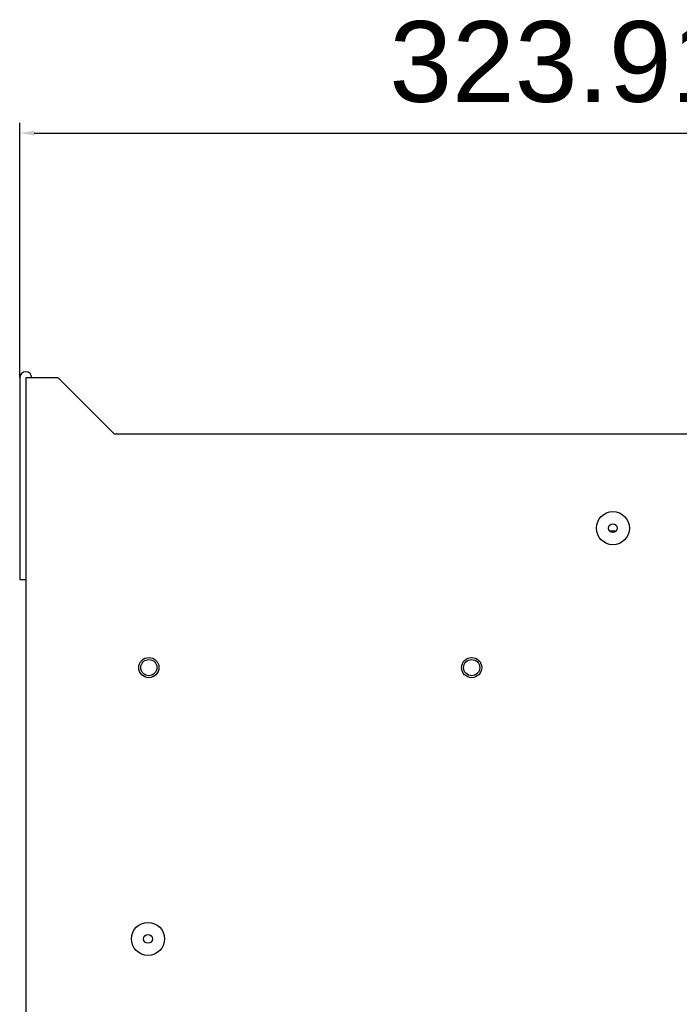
# Model space of a CAD drawing. Header units: millimetres. Extents: x 1117 to 38156, y -1945 to 7303.
# Tile 317 of 656: x 11268 to 11432, y 900 to 1143. Entities that reach past the tile are written whole.
import ezdxf

# ---------------------------------------------------------------- set-up
doc = ezdxf.new("R2010")
doc.units = ezdxf.units.MM
doc.styles.get("Standard").update_dxf_attribs({"font": 'arial.ttf'})
doc.dimstyles.new('DIMSTYLE_1', dxfattribs={"dimtxt": 4.2, "dimasz": 3.6, "dimexe": 2.5, "dimexo": 0, "dimgap": 1.05, "dimtad": 1, "dimdsep": 46, "dimtxsty": 'Standard', "dimblk": '_FILLED', "dimblk1": '_FILLED', "dimblk2": '_FILLED', "dimcen": 0.09, "dimazin": 2, "dimtp": 0.01, "dimtm": 0.01, "dimtfac": 1, "dimtofl": 0, "dimtmove": 0, "dimatfit": 3, "dimldrblk": '_FILLED', "dimfxl": 0, "dimtolj": 1, "dimarcsym": 0})

# ---------------------------------------------------------------- blocks, each defined once
blk = doc.blocks.new('_FILLED')
at = {"color": 0, "linetype": 'ByBlock'}
blk.add_solid([(0, 0), (-1, 0.167), (-1, -0.167)], dxfattribs=at)
blk = doc.blocks.new('*D65')
at = {"color": 0, "linetype": 'Continuous', "lineweight": -2}
for p, q in [((11268.47, 1054.71), (11268.47, 1117.82)), ((11592.38, 916.75), (11592.38, 1117.82)), ((11272.07, 1115.32), (11588.78, 1115.32))]:
    blk.add_line(p, q, dxfattribs=at)
at = {"layer": 'Defpoints', "color": 0, "linetype": 'Continuous'}
for p in [(11592.38, 1115.32), (11268.47, 1054.71), (11592.38, 916.75)]:
    blk.add_point(p, dxfattribs=at)
at = {"color": 0, "linetype": 'Continuous', "lineweight": -2, "xscale": 3.6, "yscale": 3.6, "zscale": 3.6, "rotation": 180}
blk.add_blockref('_FILLED', (11268.47, 1115.32), dxfattribs=at)
at = {"color": 0, "linetype": 'Continuous', "lineweight": -2, "xscale": 3.6, "yscale": 3.6, "zscale": 3.6}
blk.add_blockref('_FILLED', (11592.38, 1115.32), dxfattribs=at)
at = {"color": 0, "linetype": 'Continuous', "insert": (11402.8, 1143.04), "char_height": 20, "width": 16.8, "attachment_point": 2, "line_spacing_factor": 0.9}
blk.add_mtext('\\A1;323.91', dxfattribs=at)

msp = doc.modelspace()

# ---------------------------------------------------------------- linework, layer by layer
at = {"color": 7, "linetype": 'Continuous'}
for p, q in [((11268.466, 1054.713), (11268.466, 1004.713)), ((11269.966, 1054.713), (11269.966, 396.713)), ((11277.966, 1054.713), (11269.966, 1054.713)), ((11277.966, 1054.713), (11291.966, 1040.713)), ((11564.966, 1040.713), (11291.966, 1040.713)), ((11414.601, 1016.808), (11416.332, 1016.808)), ((11268.466, 1004.713), (11269.966, 1004.713))]:
    msp.add_line(p, q, dxfattribs=at)
for centre, radius in [((11415.466, 1017.463), 4.1), ((11415.466, 1017.463), 1.09), ((11300.466, 982.913), 2.5), ((11380.466, 982.913), 2.5), ((11300.466, 982.913), 2), ((11380.466, 982.913), 2), ((11300.266, 915.713), 4.1), ((11300.266, 915.713), 1.09)]:
    msp.add_circle(centre, radius, dxfattribs=at)
msp.add_arc((11269.966, 1054.713), 1.5, 0, 180, dxfattribs=at)

# ---------------------------------------------------------------- dimensions: what is measured, and where the dimension line sits
at = {"linetype": 'Continuous'}
dim = msp.add_linear_dim(base=(11592.375, 1115.321), p1=(11268.466, 1054.713), p2=(11592.375, 916.748), dimstyle='DIMSTYLE_1', override={"dimtxt": 20}, dxfattribs=at)
dim.commit()
dim.dimension.update_dxf_attribs({"geometry": '*D65', "text_midpoint": (11402.802, 1115.321), "dimtype": 160})

doc.saveas('drawing.dxf')
